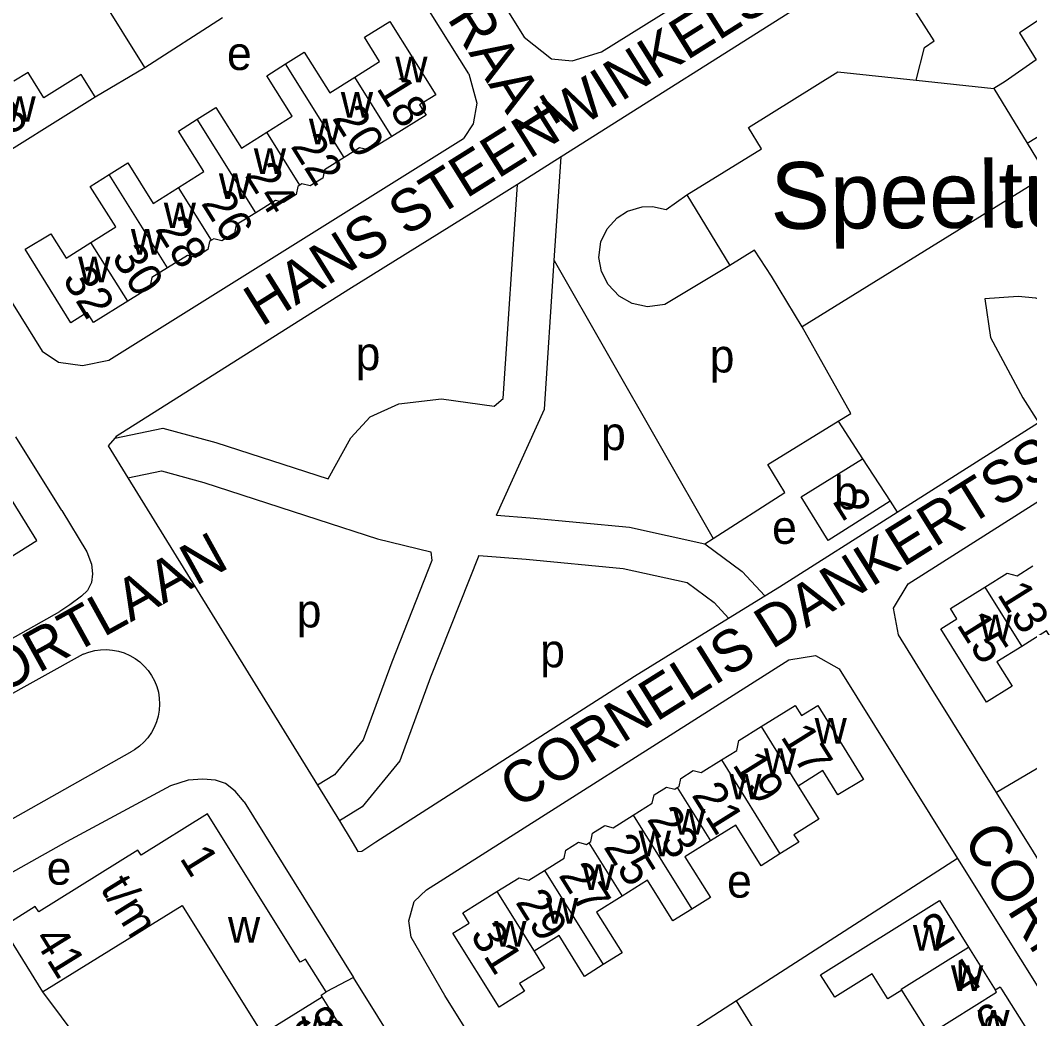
# Model space of a CAD drawing. Extents: x 159294 to 161936, y 384538 to 386517.
# Drawn here: x 159845.8 to 159966.9, y 385678.8 to 385798.5 of the extents above; entities that cross this region are included whole.
import ezdxf

# ---------------------------------------------------------------- set-up
doc = ezdxf.new("R2010")
doc.units = 0
for name, color, linetype in [('BLT_Basislijn', 7, 'Continuous'), ('BLT_Bebouwing', 7, 'Continuous'), ('BLT_Centroide', 7, 'Continuous'), ('BLT_Huisnummer', 7, 'Continuous'), ('BLT_Huisnummer_ tussenligend', 7, 'Continuous'), ('BLT_Huisnummer_reeks', 7, 'Continuous'), ('BLT_Onderverdeling_panden', 7, 'Continuous'), ('BLT_Straatnaam', 7, 'Continuous'), ('BLT_Terrein_beschrifting', 7, 'Continuous')]:
    doc.layers.add(name, color=color, linetype=linetype)

msp = doc.modelspace()

# ---------------------------------------------------------------- linework, layer by layer
at = {"layer": 'BLT_Basislijn'}
for p, q in [((159915.5, 385794.73), (159955.22, 385819.57)), ((159860.71, 385792.84), (159848.33, 385812.79)), ((159948.91, 385806.32), (159910.63, 385782.14)), ((159860.71, 385792.84), (159870.02, 385798.86)), ((159854.75, 385789.33), (159860.71, 385792.84)), ((159953.23, 385791.35), (159962.55, 385790.34)), ((159962.55, 385790.34), (159966.53, 385783.78)), ((159856.4, 385757.74), (159898.94, 385784.35)), ((159910.63, 385782.14), (159905.41, 385778.84)), ((159909.82, 385769.71), (159910.63, 385782.14)), ((159925.72, 385777.58), (159930.89, 385769.12)), ((159909.82, 385769.71), (159928.9, 385736.38)), ((159943.86, 385750.45), (159946.8, 385745.93)), ((159950.94, 385739.54), (159967.9, 385750.3)), ((159850.75, 385739.72), (159845.23, 385748.55)), ((159950.11, 385740.84), (159950.94, 385739.54)), ((159936.82, 385730.58), (159950.94, 385739.54)), ((159927.89, 385735.74), (159928.9, 385736.38)), ((159935.09, 385729.49), (159936.82, 385730.58)), ((159919.45, 385719.86), (159930.74, 385726.82)), ((159853.32, 385722.49), (159811.48, 385699.38)), ((159818.58, 385687.99), (159859.18, 385710.88)), ((159881.41, 385706.78), (159884.04, 385702.52)), ((160013.74, 385624.32), (159962.87, 385705.9)), ((159872.64, 385704.78), (159885.72, 385683.74)), ((159958.2, 385698), (159931.68, 385680.93)), ((159958.2, 385698), (160006.89, 385620.04)), ((159848.45, 385682.01), (159857.8, 385669.48)), ((159931.68, 385680.93), (159907.01, 385665.05)), ((159941.36, 385665.26), (159931.68, 385680.93))]:
    msp.add_line(p, q, dxfattribs=at)
for points in [[(159894.95, 385814.53), (159906.2, 385796.5)], [(159899.56, 385792.1), (159888.18, 385810.29)], [(159953.23, 385791.35), (159954.25, 385795.24), (159955.41, 385796.03), (159951.16, 385802.73), (159948.91, 385806.32)], [(159974.22, 385802.74), (159965.62, 385797.02), (159967.64, 385793.76), (159963.92, 385791.17), (159962.55, 385790.34)], [(159906.2, 385796.5), (159909.5, 385793.9), (159911.96, 385793.66), (159915.5, 385794.73)], [(159966.53, 385783.78), (159968.58, 385785.02), (159980.47, 385792.73)], [(159899.56, 385792.1), (159900.52, 385788.58), (159900.08, 385786.11), (159898.94, 385784.35)], [(159925.72, 385777.58), (159934.66, 385783.11), (159933.12, 385785.64), (159943.85, 385792.32), (159953.23, 385791.35)], [(159966.53, 385783.78), (159968.9, 385779.88), (159939.55, 385761.74)], [(159836.47, 385777.93), (159848.4, 385758.85)], [(159882.69, 385743.52), (159885.42, 385748.45), (159887.74, 385750.98), (159891.16, 385752.51), (159896.29, 385753.13), (159902.62, 385752.26), (159903.71, 385753.14), (159905.41, 385778.84)], [(159905.41, 385778.84), (159900.17, 385775.53), (159885.17, 385766.21)], [(159930.89, 385769.12), (159923.09, 385764.42), (159921, 385764.17), (159919.16, 385764.56), (159917.62, 385765.42), (159916.27, 385766.83), (159915.5, 385768.38), (159915.17, 385770.06), (159915.41, 385771.94), (159916.15, 385773.51), (159917.36, 385774.84), (159918.61, 385775.63), (159920.35, 385776.14), (159921.59, 385776.18), (159923.23, 385775.83), (159925.72, 385777.58)], [(159939.55, 385761.74), (159935.89, 385767.81), (159933.84, 385770.95), (159930.89, 385769.12)], [(159902.9, 385739.19), (159908.64, 385751.87), (159909.82, 385769.71)], [(159885.17, 385766.21), (159857.25, 385748.61), (159857.1, 385748.42)], [(159975.98, 385755.43), (159970.43, 385764.27), (159967.6, 385765.19), (159965.45, 385765.39), (159961.46, 385765.12), (159962.16, 385760.47), (159966.04, 385753.23), (159967.9, 385750.3)], [(159943.86, 385750.45), (159945.38, 385751.38), (159939.55, 385761.74)], [(159962.87, 385705.9), (159955.1, 385718.36), (159951.11, 385724.82), (159950.5, 385728), (159952.29, 385730.93), (159996.13, 385758.74), (159999.7, 385759.99), (160002.37, 385759.63), (160006.81, 385754.54), (160017.18, 385737.96)], [(159848.4, 385758.85), (159850.36, 385757.52), (159853.24, 385757.1), (159856.4, 385757.74)], [(159928.9, 385736.38), (159937.48, 385741.9), (159935.42, 385745.23), (159943.86, 385750.45)], [(159857.1, 385748.42), (159862.87, 385749.62), (159869.21, 385747.9), (159882.69, 385743.52)], [(159857.1, 385748.42), (159856.32, 385747.48), (159858.68, 385743.65)], [(159858.68, 385743.65), (159862.71, 385744.48), (159867.78, 385743.1), (159881.45, 385738.67), (159888.63, 385736.34), (159895.01, 385734.76), (159895.15, 385733.74), (159890.32, 385721.53), (159886.9, 385712.23), (159883.45, 385708.02), (159881.41, 385706.78)], [(159858.68, 385743.65), (159881.41, 385706.78)], [(159850.75, 385739.72), (159853.77, 385734.79), (159854.29, 385733.28), (159854.43, 385732.14), (159854.29, 385731.11), (159853.84, 385730.13), (159853.13, 385729.45), (159851.71, 385728.43), (159850.5, 385727.6)], [(159902.9, 385739.19), (159906.91, 385738.86), (159918.84, 385737.72), (159927.89, 385735.74)], [(159927.89, 385735.74), (159932.35, 385732.42), (159935.09, 385729.49)], [(159900.77, 385734.35), (159894.99, 385719.75), (159891.31, 385709.71), (159886.78, 385704.19), (159884.04, 385702.52)], [(159900.77, 385734.35), (159906.47, 385733.88), (159918.07, 385732.78), (159925.77, 385731.08), (159929, 385728.68), (159930.74, 385726.82)], [(159930.74, 385726.82), (159935.09, 385729.49)], [(159795.38, 385707.1), (159799.98, 385700.49), (159802.4, 385700.5), (159850.5, 385727.6)], [(159853.32, 385722.49), (159853.99, 385722.75), (159854.69, 385722.93), (159855.4, 385723.03), (159856.12, 385723.05), (159856.84, 385723), (159857.55, 385722.86), (159858.24, 385722.65), (159858.9, 385722.36), (159859.53, 385721.99), (159860.11, 385721.57), (159860.64, 385721.08), (159861.11, 385720.53), (159861.52, 385719.94), (159861.86, 385719.3), (159862.13, 385718.64), (159862.33, 385717.94), (159862.44, 385717.23), (159862.48, 385716.51), (159862.43, 385715.79), (159862.31, 385715.08), (159862.11, 385714.38), (159861.83, 385713.72), (159861.49, 385713.09), (159861.07, 385712.49), (159860.59, 385711.96), (159860.05, 385711.47), (159859.47, 385711.05), (159859.18, 385710.88)], [(159907.01, 385665.05), (159896.7, 385681.58), (159892.64, 385688.56), (159892.37, 385690.51), (159893.03, 385692.85), (159894.48, 385694.25), (159937.94, 385721.82), (159941.14, 385722.33), (159944, 385720.76), (159948.24, 385713.95), (159958.2, 385698)], [(159989.56, 385720.39), (159988.83, 385721.55), (159978.04, 385714.84), (159962.87, 385705.9)], [(159884.04, 385702.52), (159885.59, 385700), (159886.26, 385698.84), (159886.74, 385698.89), (159888.41, 385700), (159919.45, 385719.86)], [(159872.64, 385704.78), (159871.56, 385706.08), (159870.38, 385706.99), (159869.17, 385707.39), (159867.65, 385707.5), (159865.9, 385707.39), (159863.8, 385706.73), (159851.31, 385700), (159817.14, 385680.83), (159815.09, 385679.5), (159814.48, 385676.43), (159818.24, 385670.54)], [(159885.72, 385683.74), (159882.47, 385682.01)], [(159948.36, 385583.42), (159885.72, 385683.74)]]:
    msp.add_lwpolyline(points, dxfattribs=at)
at = {"layer": 'BLT_Bebouwing'}
msp.add_line((159843.63, 385689.78), (159848.45, 385682.01), dxfattribs=at)
for points in [[(159885.88, 385791.69), (159888.87, 385793.56), (159887.05, 385796.47), (159890.1, 385798.36)], [(159890.1, 385798.36), (159895.63, 385789.58), (159893.67, 385788.36), (159894.44, 385787.13), (159890.34, 385784.58)], [(159877.59, 385793.28), (159879.84, 385794.69), (159882.89, 385789.81), (159885.88, 385791.69)], [(159875.34, 385785.09), (159878.4, 385787), (159875.35, 385791.87), (159877.59, 385793.28)], [(159846.82, 385792.07), (159846.7, 385792.25), (159845, 385791.2)], [(159854.75, 385789.33), (159853.07, 385792.02), (159848.58, 385789.23), (159846.82, 385792.07)], [(159840.51, 385780.44), (159854.75, 385789.33)], [(159866.99, 385786.64), (159869.24, 385788.05), (159872.29, 385783.17), (159875.34, 385785.09)], [(159864.75, 385778.45), (159867.8, 385780.36), (159864.74, 385785.23), (159866.99, 385786.64)], [(159890.34, 385784.58), (159887.67, 385782.92), (159886.47, 385783.22), (159884.63, 385782.06)], [(159884.63, 385782.06), (159882.26, 385780.57), (159882.05, 385779.59), (159880.55, 385778.66), (159879.55, 385778.9), (159879.32, 385778.75)], [(159856.41, 385780.01), (159858.65, 385781.42), (159861.7, 385776.54), (159864.75, 385778.45)], [(159854.24, 385771.87), (159857.21, 385773.73), (159854.16, 385778.6), (159856.41, 385780.01)], [(159879.32, 385778.75), (159879.08, 385778.58), (159878.86, 385777.61), (159877.36, 385776.67), (159876.4, 385776.91), (159874.02, 385775.44)], [(159874.02, 385775.44), (159871.66, 385773.98), (159871.46, 385773), (159869.96, 385772.06), (159868.97, 385772.3), (159868.71, 385772.14)], [(159846.37, 385771.06), (159849.44, 385772.9), (159851.26, 385770), (159854.24, 385771.87)], [(159868.71, 385772.14), (159868.48, 385771.98), (159868.27, 385771.01), (159866.77, 385770.07), (159865.81, 385770.32), (159863.42, 385768.84)], [(159858.66, 385764.82), (159854.56, 385762.27), (159853.8, 385763.48), (159851.83, 385762.25), (159846.37, 385771.06)], [(159863.42, 385768.84), (159861.55, 385767.68), (159861.31, 385766.48), (159858.66, 385764.82)], [(159824.66, 385719.9), (159828.73, 385722.48), (159828.36, 385723.12), (159840.2, 385730.53), (159839.83, 385731.17), (159847.77, 385736.14), (159844.08, 385742.07), (159844.75, 385742.51), (159842.29, 385746.52)], [(159950.11, 385740.84), (159942.68, 385736.14), (159939.45, 385741.36), (159946.8, 385745.93)], [(159946.8, 385745.93), (159950.11, 385740.84)], [(159961.48, 385730.54), (159964.14, 385732.2), (159965.33, 385731.91), (159967.21, 385733.08)], [(159961.68, 385716.75), (159956.18, 385725.54), (159958.12, 385726.75), (159957.36, 385727.97), (159961.48, 385730.54)], [(159974.18, 385721.85), (159971.94, 385720.44), (159968.88, 385725.32), (159965.89, 385723.44)], [(159965.89, 385723.44), (159962.9, 385721.57), (159964.73, 385718.65), (159961.68, 385716.75)], [(159934.62, 385713.81), (159938.71, 385716.35), (159939.47, 385715.13), (159941.43, 385716.35), (159946.93, 385707.47)], [(159929.87, 385709.82), (159931.71, 385710.97), (159931.96, 385712.15), (159934.62, 385713.81)], [(159924.56, 385706.5), (159924.8, 385706.65), (159924.99, 385707.61), (159926.49, 385708.56), (159927.46, 385708.31), (159929.87, 385709.82)], [(159946.93, 385707.47), (159943.85, 385705.65), (159942.03, 385708.55), (159939.06, 385706.69)], [(159919.28, 385703.18), (159921.58, 385704.62), (159921.79, 385705.62), (159923.29, 385706.54), (159924.27, 385706.31), (159924.56, 385706.5)], [(159939.06, 385706.69), (159941.54, 385702.71), (159938.57, 385700.85), (159939.14, 385699.95), (159936.89, 385698.55)], [(159882.47, 385682.01), (159880, 385685.94), (159879.36, 385685.56), (159868.23, 385703.36), (159860.28, 385698.4), (159859.86, 385699.01), (159847.99, 385691.62), (159847.57, 385692.23), (159843.63, 385689.78)], [(159913.96, 385699.87), (159914.22, 385700.03), (159914.41, 385701.02), (159915.9, 385701.95), (159916.9, 385701.69), (159919.28, 385703.18)], [(159936.89, 385698.55), (159934.64, 385697.14), (159931.59, 385702.01), (159928.55, 385700.11)], [(159908.66, 385696.58), (159911, 385698.04), (159911.21, 385699.02), (159912.71, 385699.95), (159913.68, 385699.7), (159913.96, 385699.87)], [(159928.55, 385700.11), (159925.5, 385698.2), (159928.55, 385693.32), (159926.31, 385691.92)], [(159902.94, 385694.04), (159905.6, 385695.7), (159906.79, 385695.41), (159908.66, 385696.58)], [(159926.31, 385691.92), (159924.06, 385690.51), (159921.01, 385695.39), (159917.95, 385693.47)], [(159903.2, 385680.18), (159897.64, 385689.03), (159899.6, 385690.26), (159898.84, 385691.48), (159902.94, 385694.04)], [(159917.95, 385693.47), (159914.9, 385691.56), (159917.95, 385686.69), (159915.7, 385685.28)], [(159848.45, 385682.01), (159865.17, 385692.38), (159874.82, 385676.94)], [(159949.75, 385681.28), (159947.94, 385684.16), (159943.46, 385681.36), (159941.77, 385684.05), (159956.02, 385692.95), (159959.5, 385687.37)], [(159915.7, 385685.28), (159913.46, 385683.87), (159910.4, 385688.75), (159907.41, 385686.87)], [(159959.5, 385687.37), (159962.69, 385682.25)], [(159907.41, 385686.87), (159908.66, 385684.87), (159905.67, 385683.01), (159906.25, 385682.08), (159903.2, 385680.18)], [(159951.52, 385682.22), (159949.83, 385681.16), (159949.75, 385681.28)], [(159954.63, 385677.25), (159951.52, 385682.22)], [(159962.69, 385682.25), (159963.29, 385682.62), (159963.47, 385682.33)], [(159963.47, 385682.33), (159966.74, 385677.13)], [(159881.96, 385681.41), (159881.84, 385681.61), (159882.47, 385682.01)], [(159885.36, 385675.96), (159881.97, 385681.41)]]:
    msp.add_lwpolyline(points, dxfattribs=at)
at = {"layer": 'BLT_Onderverdeling_panden'}
for points in [[(159884.63, 385782.06), (159877.59, 385793.28)], [(159890.34, 385784.58), (159885.88, 385791.69)], [(159874.02, 385775.44), (159866.99, 385786.64)], [(159879.32, 385778.75), (159875.34, 385785.09)], [(159863.42, 385768.84), (159856.41, 385780.01)], [(159868.71, 385772.14), (159864.75, 385778.45)], [(159858.66, 385764.82), (159854.24, 385771.87)], [(159961.48, 385730.54), (159965.89, 385723.44)], [(159934.62, 385713.81), (159939.06, 385706.69)], [(159929.87, 385709.82), (159936.89, 385698.55)], [(159924.56, 385706.5), (159928.55, 385700.11)], [(159919.28, 385703.18), (159926.31, 385691.92)], [(159913.96, 385699.87), (159917.95, 385693.47)], [(159908.66, 385696.58), (159915.7, 385685.28)], [(159902.94, 385694.04), (159907.41, 385686.87)], [(159951.52, 385682.22), (159951.44, 385682.34), (159959.5, 385687.37)], [(159954.63, 385677.25), (159954.83, 385676.93), (159962.88, 385681.96), (159962.69, 385682.25)], [(159874.82, 385676.94), (159875.67, 385677.48), (159881.97, 385681.41)]]:
    msp.add_lwpolyline(points, dxfattribs=at)

# ---------------------------------------------------------------- texts
at = {"layer": 'BLT_Centroide'}
for s, p in [('e', (159870.56, 385792.55)), ('w', (159890.75, 385791.08)), ('w', (159843.76, 385786.34)), ('w', (159884.22, 385786.83)), ('w', (159880.39, 385783.64)), ('w', (159873.78, 385780.08)), ('w', (159869.59, 385777.08)), ('w', (159862.98, 385773.59)), ('w', (159859.03, 385770.42)), ('w', (159852.7, 385767.08)), ('p', (159885.99, 385756.56)), ('p', (159928.46, 385756.28)), ('p', (159915.43, 385746.97)), ('b', (159943.36, 385739.87)), ('e', (159935.95, 385735.73)), ('p', (159878.92, 385725.71)), ('w', (159960.83, 385724.17)), ('p', (159908.13, 385720.93)), ('w', (159941.05, 385711.78)), ('w', (159934.98, 385708.12)), ('w', (159930.83, 385705.08)), ('w', (159924.08, 385700.86)), ('w', (159919.95, 385698.25)), ('e', (159848.93, 385694.86)), ('w', (159913.2, 385694.22)), ('e', (159930.55, 385693.31)), ('w', (159908.84, 385690.19)), ('w', (159870.68, 385687.92)), ('w', (159902.62, 385687.42)), ('w', (159952.84, 385686.94)), ('w', (159957.41, 385682.12)), ('w', (159960.58, 385676.78)), ('w', (159879.49, 385676))]:
    msp.add_text(s, height=4, dxfattribs=at).set_placement(p)
at = {"layer": 'BLT_Huisnummer'}
for s, rotation, p in [('18', 302.0004, (159888.41, 385790.37)), ('43', 32.0392, (159841.89, 385783.05)), ('22', 302.0004, (159878.13, 385783.41)), ('26', 301.9959, (159867.39, 385776.58)), ('32', 301.4407, (159850.75, 385767.49)), ('2', 302.0728, (159943.14, 385740.8)), ('15', 302.0728, (159958, 385726.05)), ('17', 301.9669, (159936.89, 385712.61)), ('21', 301.9881, (159926.22, 385705.61)), ('25', 301.9815, (159915.66, 385699.39)), ('2', 32.03, (159955.6, 385686.93)), ('31', 302.3135, (159899.65, 385688.84)), ('68', 32.0396, (159880.1, 385674.17)), ('6', 32.03, (159961.98, 385676.05))]:
    msp.add_text(s, height=4, rotation=rotation, dxfattribs=at).set_placement(p)
at = {"layer": 'BLT_Huisnummer_ tussenligend'}
for s, rotation, p in [('20', 302.0004, (159883.11, 385786.78)), ('24', 301.9959, (159872.62, 385779.93)), ('28', 302, (159861.87, 385773.48)), ('30', 302, (159856.64, 385770.13)), ('13', 302.0592, (159962.87, 385729.69)), ('19', 301.9669, (159931.12, 385709.26)), ('23', 301.9881, (159920.86, 385702.71)), ('27', 301.9815, (159910.27, 385695.99)), ('29', 301.9815, (159905.09, 385692.77)), ('4', 32.03, (159958.93, 385681.39))]:
    msp.add_text(s, height=4, rotation=rotation, dxfattribs=at).set_placement(p)
at = {"layer": 'BLT_Huisnummer_reeks'}
for s, p in [('1', (159864.81, 385698.05)), ('t/m', (159855.28, 385694.43)), ('41', (159847.27, 385688.38))]:
    msp.add_text(s, height=4, rotation=301.8739, dxfattribs=at).set_placement(p)
at = {"layer": 'BLT_Straatnaam'}
for s, rotation, p in [('HANS VREDEMAN DE VRIESSTRAAT', 302.0626, (159843.85, 385883.43)), ('HANS STEENWINKELSTRAAT', 32.0608, (159874.71, 385761.7)), ('CORNELIS DANKERTSSTRAAT', 32.0679, (159905.38, 385703.88)), ('WILLEM VAN NOORTLAAN', 28.9792, (159796.92, 385691.92)), ('CORNELIS DE VRIENDTSTRAAT', 301.9963, (159958.75, 385700.3))]:
    msp.add_text(s, height=5, rotation=rotation, dxfattribs=at).set_placement(p)
at = {"layer": 'BLT_Terrein_beschrifting'}
msp.add_text('Speeltuin', height=8, rotation=0.3414, dxfattribs=at).set_placement((159935.77, 385773.49))

doc.saveas('drawing.dxf')
